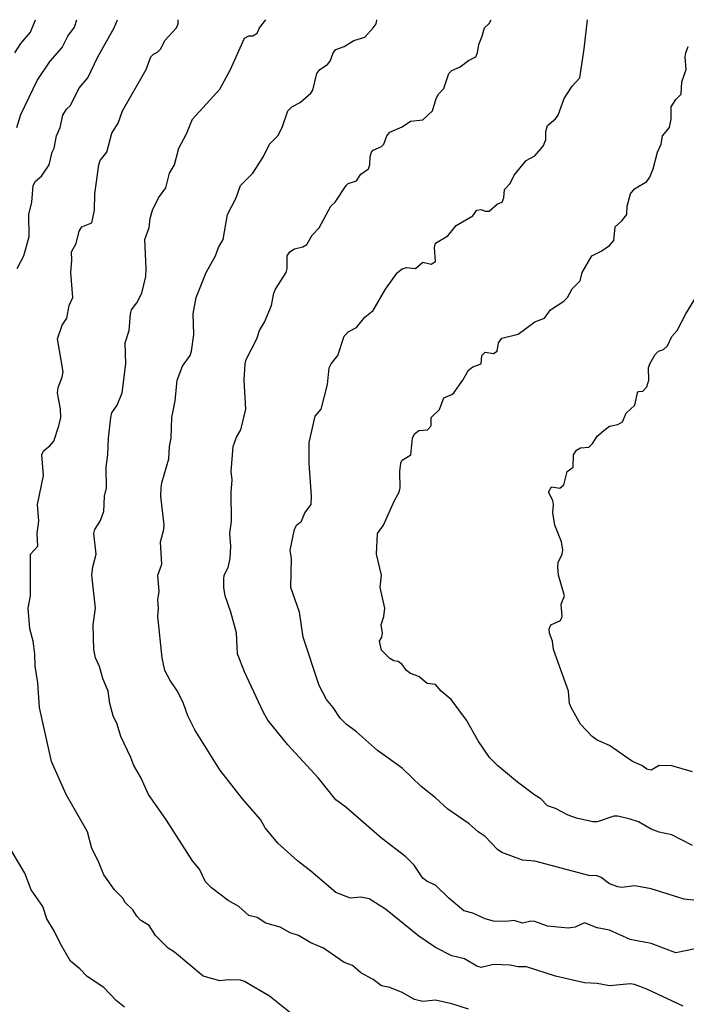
# Model space of a CAD drawing. Header units: metres. Extents: x -51132 to -49532, y -231222 to -229437.
# Tile 690 of 691: x -49763 to -49683, y -229556 to -229437. Entities that reach past the tile are written whole.
import ezdxf

# ---------------------------------------------------------------- set-up
doc = ezdxf.new("R2010")
doc.units = ezdxf.units.M
for name, color, linetype in [('CONTOUR_HALF', 8, 'Continuous'), ('CONTOUR_INDEX', 1, 'Continuous'), ('CONTOUR_INTER', 3, 'Continuous')]:
    doc.layers.add(name, color=color, linetype=linetype)

msp = doc.modelspace()

# ---------------------------------------------------------------- linework, layer by layer
at = {"layer": 'CONTOUR_HALF'}
for points, elevation in [([(-49763.54, -229449.76), (-49763.08, -229448.18), (-49761.08, -229444.11), (-49759.53, -229441.76), (-49758.08, -229440.13), (-49757.41, -229438.76), (-49756.58, -229437.65), (-49756.31, -229436.76)], 78.5), ([(-49729.08, -229557.8), (-49733.08, -229554.57), (-49736.08, -229552.82), (-49736.58, -229552.66), (-49738.08, -229552.59), (-49739.08, -229552.73), (-49741.08, -229552.17), (-49744.52, -229549.26), (-49745.3, -229548.76), (-49746.82, -229547.26), (-49747.58, -229546.04), (-49748.58, -229545.45), (-49749.08, -229544.93), (-49749.58, -229544.15), (-49750.49, -229543.26), (-49750.75, -229542.76), (-49751.78, -229541.76), (-49753.08, -229539.93), (-49753.74, -229538.26), (-49754.51, -229536.76), (-49755.04, -229534.76), (-49757.61, -229530.26), (-49759.37, -229526.26), (-49760.83, -229519.76), (-49761.02, -229516.76), (-49761.34, -229514.76), (-49761.37, -229513.26), (-49761.59, -229511.76), (-49762, -229510.26), (-49762.19, -229507.76), (-49761.92, -229506.26), (-49761.9, -229501.26), (-49761.03, -229500.26), (-49761.11, -229498.76), (-49760.89, -229497.26), (-49761.05, -229495.26), (-49760.33, -229491.76), (-49760.54, -229489.26), (-49760.33, -229488.76), (-49759.58, -229488.19), (-49759.08, -229487.62), (-49758.47, -229485.76), (-49758.26, -229484.76), (-49758.3, -229483.76), (-49758.63, -229481.76), (-49758.58, -229481.13), (-49758.08, -229479.88), (-49757.98, -229479.26), (-49758.63, -229475.26), (-49758.08, -229473.62), (-49757.51, -229472.76), (-49757.26, -229471.26), (-49756.81, -229470.26), (-49757.03, -229467.26), (-49756.9, -229465.76), (-49756.97, -229464.76), (-49756.4, -229463.76), (-49756.04, -229462.26), (-49755.71, -229461.76), (-49754.49, -229461.26), (-49754.19, -229459.76), (-49754.15, -229457.76), (-49753.67, -229454.26), (-49753.52, -229453.76), (-49752.68, -229452.76), (-49752.08, -229450.43), (-49751.35, -229449.26), (-49750.82, -229447.76), (-49747.94, -229442.76), (-49747.39, -229441.26), (-49747.08, -229440.9), (-49746.58, -229440.69), (-49746.18, -229440.26), (-49745.71, -229439.26), (-49744.3, -229437.76), (-49744.11, -229437.26), (-49744.09, -229436.76)], 79.5), ([(-49683.22, -229555.76), (-49687.58, -229553.73), (-49689.08, -229553.17), (-49689.58, -229553.08), (-49692.08, -229553.34), (-49693.58, -229553.06), (-49695.08, -229552.96), (-49698.58, -229552.17), (-49702.08, -229551.04), (-49703.08, -229551.05), (-49704.08, -229550.84), (-49706.08, -229550.74), (-49707.58, -229551.11), (-49708.08, -229550.94), (-49709.58, -229550.05), (-49711.08, -229549.72), (-49713.08, -229548.69), (-49715.08, -229547.35), (-49719.08, -229544.07), (-49721.08, -229542.82), (-49722.08, -229542.62), (-49723.3, -229542.76), (-49725.08, -229542.05), (-49728.08, -229539.48), (-49729.7, -229538.26), (-49732.08, -229536.12), (-49733.61, -229534.26), (-49734.15, -229533.26), (-49736.32, -229530.76), (-49739.08, -229527.25), (-49742.08, -229522.42), (-49742.93, -229520.76), (-49743.46, -229519.26), (-49744.16, -229517.76), (-49745.08, -229516.5), (-49745.72, -229515.26), (-49746.01, -229513.76), (-49746.54, -229508.76), (-49746.46, -229507.76), (-49746.55, -229506.76), (-49746.4, -229505.76), (-49746.53, -229503.76), (-49746.08, -229502.46), (-49746.22, -229499.76), (-49745.81, -229498.26), (-49745.79, -229497.76), (-49746.18, -229494.26), (-49746.16, -229493.26), (-49746.08, -229492.62), (-49745.22, -229489.76), (-49745.14, -229488.26), (-49744.94, -229487.26), (-49744.85, -229484.76), (-49744.47, -229482.76), (-49744.2, -229480.26), (-49743.58, -229478.57), (-49742.66, -229477.26), (-49742.5, -229476.76), (-49742.22, -229474.76), (-49742.29, -229472.26), (-49741.92, -229470.26), (-49740.74, -229467.26), (-49739.59, -229465.26), (-49739.22, -229464.26), (-49738.66, -229463.26), (-49738.16, -229460.26), (-49737.12, -229458.26), (-49736.6, -229456.76), (-49735.08, -229455.28), (-49733.81, -229453.26), (-49733.08, -229451.77), (-49732.09, -229450.76), (-49731.55, -229449.76), (-49730.88, -229447.76), (-49730.39, -229447.26), (-49729.39, -229446.76), (-49728.08, -229445.62), (-49727.84, -229445.26), (-49727.38, -229443.26), (-49727, -229442.76), (-49726.08, -229442.17), (-49725.78, -229441.76), (-49725.42, -229440.76), (-49725.08, -229440.34), (-49724.08, -229440), (-49722.9, -229439.26), (-49721.58, -229438.87), (-49720.58, -229437.76), (-49720.24, -229437.26), (-49720.14, -229436.76)], 80.5), ([(-49681.58, -229543.04), (-49683.08, -229542.85), (-49687.08, -229541.63), (-49688.58, -229541.33), (-49689.08, -229541.25), (-49690.58, -229541.45), (-49691.08, -229541.37), (-49692.08, -229541.02), (-49693.08, -229540.24), (-49693.58, -229540.06), (-49694.58, -229540.03), (-49701.08, -229538.27), (-49702.58, -229538.15), (-49705.08, -229537.22), (-49705.58, -229536.89), (-49707.08, -229535.31), (-49707.91, -229534.76), (-49709.02, -229533.76), (-49711.58, -229532.01), (-49713.08, -229530.63), (-49714.81, -229529.26), (-49717.08, -229527.06), (-49720.08, -229524.93), (-49722.58, -229522.68), (-49723.84, -229521.76), (-49724.58, -229521.03), (-49725.39, -229519.76), (-49726.2, -229518.76), (-49727.08, -229517.09), (-49729.03, -229511.26), (-49729.46, -229508.26), (-49730.5, -229505.26), (-49730.42, -229501.76), (-49730.59, -229500.76), (-49730.06, -229498.26), (-49729.82, -229497.76), (-49729.22, -229497.26), (-49728.83, -229496.26), (-49728.06, -229495.26), (-49728.02, -229494.26), (-49728.31, -229490.26), (-49728.32, -229487.76), (-49727.58, -229484.59), (-49726.84, -229483.76), (-49726.08, -229480.76), (-49725.87, -229478.76), (-49725.63, -229478.26), (-49724.83, -229477.26), (-49724.08, -229474.93), (-49723.58, -229474.42), (-49722.58, -229473.91), (-49721.58, -229472.65), (-49720.58, -229471.83), (-49719.08, -229469.26), (-49717.66, -229467.26), (-49717.08, -229466.82), (-49716.58, -229466.64), (-49715.49, -229466.76), (-49714.58, -229466.02), (-49713.58, -229466.24), (-49713.08, -229465.95), (-49713.2, -229464.26), (-49713.08, -229463.72), (-49711.58, -229462.82), (-49710.58, -229461.57), (-49708.58, -229460.44), (-49708.08, -229459.73), (-49707.58, -229459.66), (-49707.08, -229459.86), (-49706.58, -229459.86), (-49705.58, -229458.99), (-49705.03, -229458.76), (-49704.83, -229458.26), (-49704.75, -229457.26), (-49704.08, -229456.51), (-49703.58, -229455.53), (-49702.14, -229453.76), (-49701.08, -229453.2), (-49700.08, -229452.03), (-49699.78, -229451.26), (-49699.76, -229450.26), (-49699.58, -229449.53), (-49698.58, -229448.74), (-49698.28, -229448.26), (-49697.55, -229446.26), (-49696.58, -229444.76), (-49695.68, -229443.76), (-49695.13, -229440.26), (-49694.75, -229436.76)], 81.5), ([(-49682.08, -229527.5), (-49684.58, -229526.8), (-49686.08, -229526.73), (-49687.08, -229527.32), (-49687.58, -229527.17), (-49688.18, -229526.76), (-49689.32, -229526.26), (-49692.08, -229524.32), (-49693.58, -229523.69), (-49694.17, -229523.26), (-49695.58, -229521.77), (-49696.72, -229519.76), (-49696.9, -229519.26), (-49697.02, -229517.76), (-49698.82, -229512.76), (-49698.95, -229511.76), (-49699.3, -229510.76), (-49699.36, -229510.26), (-49699.16, -229509.76), (-49697.98, -229509.26), (-49697.8, -229508.76), (-49697.91, -229507.26), (-49697.53, -229506.26), (-49698.23, -229503.76), (-49698.33, -229502.76), (-49698.28, -229502.26), (-49697.81, -229501.26), (-49697.73, -229500.76), (-49697.87, -229499.76), (-49698.66, -229497.76), (-49698.92, -229496.26), (-49698.84, -229495.26), (-49698.92, -229494.76), (-49699.45, -229493.76), (-49699.08, -229493.11), (-49698.08, -229493.29), (-49697.58, -229492.87), (-49697.2, -229491.26), (-49696.46, -229490.76), (-49696.42, -229489.26), (-49696.08, -229488.7), (-49695.58, -229488.43), (-49694.58, -229488.33), (-49694.08, -229487.87), (-49693.58, -229487), (-49692.58, -229486.17), (-49692.08, -229485.81), (-49691.08, -229485.58), (-49690.5, -229485.26), (-49690.08, -229484.23), (-49689.03, -229483.26), (-49688.7, -229481.76), (-49688.58, -229481.63), (-49688.08, -229481.56), (-49687.58, -229481.05), (-49687.33, -229480.26), (-49687.4, -229478.76), (-49687.24, -229478.26), (-49686.58, -229477.16), (-49686.19, -229476.76), (-49685.58, -229476.54), (-49685.08, -229476.12), (-49684.58, -229474.99), (-49683.91, -229474.26), (-49682.9, -229472.26), (-49681.36, -229469.76)], 82.5)]:
    msp.add_lwpolyline(points, dxfattribs=dict(at, elevation=elevation))
at = {"layer": 'CONTOUR_INDEX', "elevation": 80}
msp.add_lwpolyline([(-49709.08, -229556.15), (-49711.08, -229555.5), (-49713.08, -229555.06), (-49714.58, -229555.22), (-49715.58, -229554.97), (-49717.08, -229554.12), (-49718.58, -229553.54), (-49719.58, -229553.32), (-49720.58, -229552.57), (-49722.07, -229551.76), (-49723.08, -229550.89), (-49724.08, -229550.51), (-49726.58, -229548.77), (-49728.08, -229548.12), (-49729.58, -229547.25), (-49730.58, -229546.94), (-49731.8, -229546.26), (-49733.53, -229545.76), (-49734.58, -229545.07), (-49735.58, -229544.84), (-49736.77, -229543.76), (-49738.08, -229543.04), (-49740.08, -229541.52), (-49740.8, -229540.76), (-49741.54, -229539.26), (-49742.38, -229538.26), (-49745.58, -229533.23), (-49747.68, -229530.26), (-49748.58, -229528.19), (-49749.46, -229526.76), (-49749.8, -229525.76), (-49751, -229523.26), (-49751.46, -229521.76), (-49751.95, -229520.76), (-49752.33, -229519.26), (-49752.53, -229517.76), (-49753.17, -229516.26), (-49753.58, -229514.78), (-49754.07, -229513.76), (-49754.28, -229512.76), (-49754.35, -229509.76), (-49754.07, -229507.76), (-49754.51, -229503.76), (-49754.4, -229502.76), (-49753.98, -229501.26), (-49754.25, -229498.76), (-49754.14, -229498.26), (-49753.5, -229497.26), (-49753.08, -229496.09), (-49752.97, -229494.26), (-49752.74, -229493.26), (-49752.79, -229490.76), (-49752.56, -229489.26), (-49752.49, -229487.26), (-49752.21, -229484.76), (-49752.08, -229484.19), (-49751.44, -229483.26), (-49750.83, -229481.76), (-49750.41, -229478.26), (-49750.47, -229475.76), (-49750.01, -229474.26), (-49749.85, -229472.26), (-49749.72, -229471.76), (-49749.08, -229470.93), (-49748.48, -229469.76), (-49748.01, -229467.76), (-49747.94, -229466.76), (-49748.1, -229463.26), (-49747.58, -229461.82), (-49747.49, -229460.76), (-49747.18, -229459.76), (-49746.45, -229458.26), (-49745.58, -229457.04), (-49745.16, -229455.26), (-49744.55, -229454.26), (-49744.02, -229452.26), (-49743.08, -229450.52), (-49742.37, -229448.76), (-49739.08, -229445.13), (-49737.79, -229442.76), (-49736.08, -229438.99), (-49735.58, -229438.72), (-49735.08, -229438.69), (-49734.58, -229438.39), (-49734.28, -229437.76), (-49733.54, -229436.76)], dxfattribs=at)
at = {"layer": 'CONTOUR_INTER'}
for points, elevation in [([(-49763.78, -229440.76), (-49763.08, -229439.62), (-49761.91, -229438.26), (-49761.31, -229436.76)], 78), ([(-49763.52, -229466.76), (-49762.72, -229465.26), (-49762.08, -229462.92), (-49762.1, -229460.26), (-49761.75, -229458.76), (-49761.58, -229456.76), (-49761.29, -229456.26), (-49760.58, -229455.64), (-49759.66, -229454.26), (-49759.29, -229452.76), (-49759.04, -229452.26), (-49758.76, -229450.76), (-49758.31, -229449.76), (-49757.99, -229448.26), (-49757.58, -229447.56), (-49757.08, -229447.1), (-49756.08, -229445.07), (-49754.98, -229443.76), (-49753.77, -229441.26), (-49751.8, -229437.76), (-49751.4, -229436.76)], 79), ([(-49680.58, -229548.6), (-49684.08, -229549.33), (-49687.08, -229548.21), (-49689.58, -229547.73), (-49692.08, -229546.6), (-49693.58, -229546.31), (-49695.08, -229545.71), (-49696.22, -229546.26), (-49697.08, -229546.36), (-49699.58, -229546.13), (-49701.08, -229545.57), (-49701.58, -229545.52), (-49702.58, -229545.77), (-49703.58, -229545.44), (-49704.58, -229545.57), (-49706.08, -229545.52), (-49707.08, -229545.24), (-49708.58, -229544.55), (-49709.64, -229544.26), (-49711.46, -229542.76), (-49713.08, -229541.19), (-49714.08, -229540.73), (-49714.58, -229540.35), (-49715.65, -229538.76), (-49716.66, -229537.76), (-49719.58, -229535.52), (-49723.86, -229531.76), (-49725.08, -229530.88), (-49727.17, -229528.26), (-49730.88, -229524.26), (-49733.28, -229521.26), (-49733.86, -229520.26), (-49736.08, -229515.44), (-49736.96, -229513.26), (-49737.08, -229510.72), (-49737.74, -229508.26), (-49738.44, -229506.26), (-49738.61, -229505.26), (-49738.61, -229504.26), (-49738.57, -229503.76), (-49738.08, -229502.85), (-49737.81, -229501.76), (-49737.75, -229500.26), (-49737.85, -229498.76), (-49737.68, -229497.26), (-49737.72, -229493.76), (-49737.6, -229492.26), (-49737.7, -229491.26), (-49737.45, -229488.26), (-49737.08, -229487.13), (-49736.55, -229486.26), (-49735.92, -229483.76), (-49736.15, -229480.26), (-49736.01, -229478.26), (-49735.9, -229477.76), (-49734.62, -229475.26), (-49734.28, -229474.26), (-49733.68, -229473.26), (-49732.85, -229471.26), (-49732.55, -229469.76), (-49732.34, -229469.26), (-49731.08, -229467.26), (-49730.95, -229466.76), (-49730.95, -229465.26), (-49730.62, -229464.76), (-49730.08, -229464.41), (-49729.08, -229464.16), (-49728.58, -229463.9), (-49727.94, -229462.76), (-49727.08, -229461.89), (-49725.7, -229459.26), (-49725.15, -229458.76), (-49723.84, -229456.76), (-49723.58, -229456.54), (-49722.58, -229456.22), (-49722.08, -229455.41), (-49721.16, -229454.76), (-49720.98, -229454.26), (-49720.95, -229453.26), (-49720.78, -229452.76), (-49720.58, -229452.51), (-49719.58, -229452.06), (-49719.3, -229451.76), (-49718.93, -229450.76), (-49718.58, -229450.33), (-49717.08, -229449.68), (-49716.08, -229449), (-49714.58, -229448.86), (-49713.43, -229447.76), (-49712.98, -229446.26), (-49712.71, -229445.76), (-49712.08, -229445.06), (-49711.46, -229443.26), (-49711.08, -229442.89), (-49710.08, -229442.46), (-49709.08, -229441.67), (-49708.19, -229441.26), (-49707.99, -229440.76), (-49707.86, -229439.76), (-49707.42, -229438.76), (-49707.15, -229437.76), (-49706.58, -229437.21), (-49706.34, -229436.76)], 81), ([(-49682.08, -229536.38), (-49684.58, -229535.09), (-49686.08, -229534.79), (-49687.08, -229534.44), (-49688.58, -229533.55), (-49689.58, -229533.21), (-49691.08, -229532.84), (-49691.58, -229532.85), (-49693.58, -229533.54), (-49694.08, -229533.55), (-49696.08, -229533.09), (-49697.08, -229532.74), (-49698.58, -229531.94), (-49699.58, -229531.6), (-49700.35, -229530.76), (-49701.08, -229530.34), (-49703.16, -229528.76), (-49705.58, -229526.76), (-49706.54, -229525.76), (-49707.91, -229523.76), (-49709.31, -229521.26), (-49711.16, -229518.76), (-49712.4, -229517.76), (-49713.08, -229516.98), (-49714.08, -229516.84), (-49715.08, -229516.01), (-49716.08, -229515.64), (-49716.58, -229515.26), (-49717.08, -229514.55), (-49717.58, -229514.19), (-49718.08, -229514.13), (-49718.58, -229513.83), (-49719.58, -229512.81), (-49719.8, -229511.76), (-49719.52, -229511.26), (-49719.46, -229510.76), (-49719.62, -229509.76), (-49719.31, -229508.76), (-49719.16, -229507.76), (-49719.74, -229505.26), (-49719.58, -229503.76), (-49720.17, -229501.26), (-49720.07, -229498.76), (-49719.34, -229497.76), (-49718.03, -229494.76), (-49717.45, -229493.76), (-49717.32, -229493.26), (-49717.37, -229491.26), (-49717.23, -229490.26), (-49717.08, -229489.9), (-49716.05, -229489.26), (-49715.82, -229487.26), (-49715.58, -229486.73), (-49715.08, -229486.33), (-49714.05, -229486.26), (-49713.59, -229485.76), (-49713.57, -229484.76), (-49712.58, -229483.77), (-49712.08, -229482.39), (-49711.08, -229481.98), (-49710.85, -229481.76), (-49709.76, -229480.26), (-49709.08, -229479.03), (-49708.58, -229478.65), (-49707.58, -229478.27), (-49707.47, -229477.26), (-49707.08, -229476.86), (-49706.08, -229477.02), (-49705.65, -229476.76), (-49705.47, -229475.76), (-49705.08, -229475.19), (-49703.08, -229474.71), (-49701.08, -229473.22), (-49699.93, -229472.76), (-49699.2, -229471.76), (-49697.58, -229470.7), (-49697.16, -229470.26), (-49696.58, -229469.24), (-49695.62, -229468.26), (-49695.38, -229467.26), (-49694.22, -229465.26), (-49693.08, -229464.69), (-49692.08, -229464), (-49691.58, -229463.41), (-49691.39, -229461.76), (-49690.58, -229461.04), (-49689.98, -229460.26), (-49689.97, -229459.26), (-49689.56, -229457.76), (-49689.08, -229457.18), (-49687.58, -229456.28), (-49687.22, -229455.76), (-49686.81, -229454.76), (-49686.3, -229452.76), (-49685.84, -229451.76), (-49685.69, -229450.76), (-49684.86, -229449.76), (-49684.65, -229448.76), (-49684.64, -229447.26), (-49684.08, -229446.37), (-49683.45, -229445.76), (-49683.35, -229444.26), (-49682.84, -229442.76), (-49682.98, -229441.26), (-49682.9, -229440.76), (-49682.58, -229439.99)], 82), ([(-49750.58, -229555.89), (-49751.58, -229555.08), (-49753.08, -229553.52), (-49755.08, -229552.21), (-49755.95, -229551.26), (-49757.08, -229550.33), (-49758.3, -229548.26), (-49759.01, -229546.76), (-49759.93, -229545.26), (-49760.4, -229543.76), (-49761.81, -229541.76), (-49762.58, -229539.74), (-49764.36, -229536.76)], 79)]:
    msp.add_lwpolyline(points, dxfattribs=dict(at, elevation=elevation))

doc.saveas('drawing.dxf')
